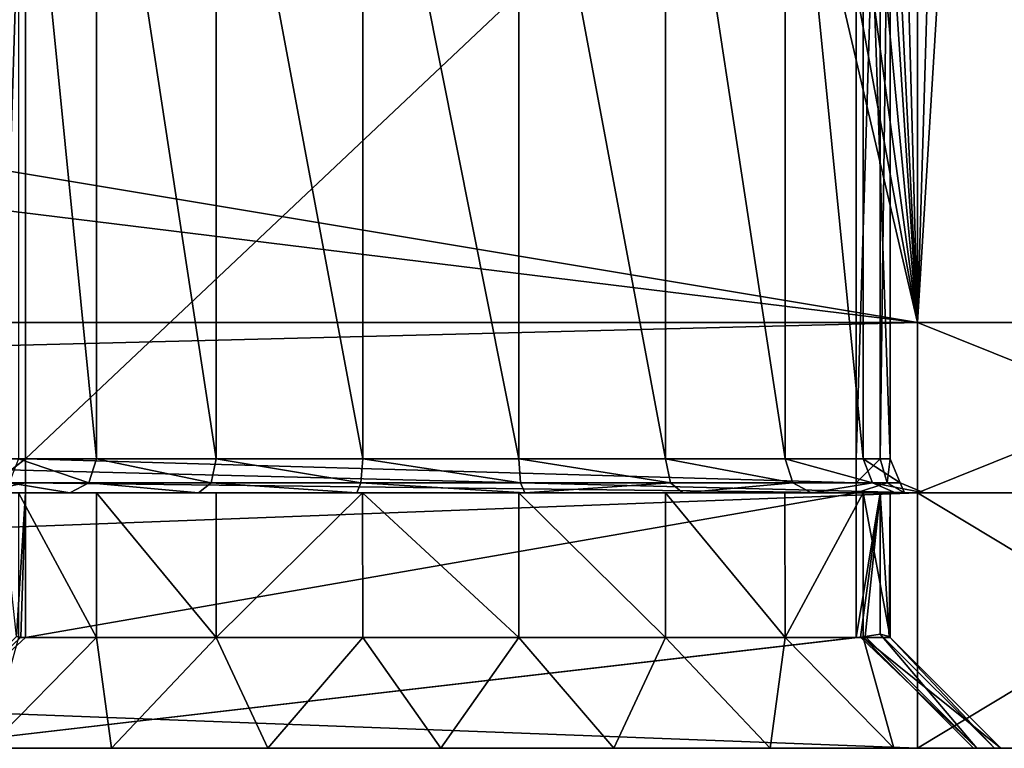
# Model space of a CAD drawing. Header units: millimetres. Extents: x -36.5 to 36.5, y -8.8 to 41.6.
# Tile 306 of 428: x 14.5 to 20.3, y -8.8 to -4.5. Entities that reach past the tile are written whole.
import ezdxf

# ---------------------------------------------------------------- set-up
doc = ezdxf.new("R2010")
doc.units = ezdxf.units.MM
doc.header["$LTSCALE"] = 65.185185
for name, color, linetype in [('2075', 7, 'CONTINUOUS'), ('2076', 7, 'CONTINUOUS'), ('2077', 7, 'CONTINUOUS'), ('2078', 7, 'CONTINUOUS'), ('2079', 7, 'CONTINUOUS'), ('2089', 7, 'CONTINUOUS'), ('2090', 7, 'CONTINUOUS'), ('2092', 7, 'CONTINUOUS'), ('2119', 7, 'CONTINUOUS'), ('2120', 7, 'CONTINUOUS'), ('2161', 7, 'CONTINUOUS'), ('2162', 7, 'CONTINUOUS'), ('2163', 7, 'CONTINUOUS'), ('2164', 7, 'CONTINUOUS'), ('2165', 7, 'CONTINUOUS'), ('2272', 7, 'CONTINUOUS'), ('2273', 7, 'CONTINUOUS'), ('2282', 7, 'CONTINUOUS'), ('2283', 7, 'CONTINUOUS'), ('2284', 7, 'CONTINUOUS'), ('2296', 7, 'CONTINUOUS'), ('2297', 7, 'CONTINUOUS'), ('2298', 7, 'CONTINUOUS'), ('2303', 7, 'CONTINUOUS'), ('2304', 7, 'CONTINUOUS'), ('2305', 7, 'CONTINUOUS'), ('2346', 7, 'CONTINUOUS'), ('2347', 7, 'CONTINUOUS'), ('2348', 7, 'CONTINUOUS'), ('546', 7, 'CONTINUOUS'), ('551', 7, 'CONTINUOUS'), ('555', 7, 'CONTINUOUS')]:
    doc.layers.add(name, color=color, linetype=linetype)

msp = doc.modelspace()

# ---------------------------------------------------------------- linework, layer by layer
at = {"layer": '2075', "color": 7, "linetype": 'Continuous'}
for points in [[(19.8, -6.3, 15.2), (-19.8, -6.3, 15.2), (19.8, -6.3, 16.7), (19.8, -6.3, 15.2)], [(19.8, -6.3, 16.7), (-19.8, -6.3, 15.2), (-19.8, -6.3, 16.7), (19.8, -6.3, 16.7)], [(-19.8, -6.3, -15.2), (19.8, -6.3, -15.2), (-19.8, -6.3, -16.7), (-19.8, -6.3, -15.2)], [(-19.8, -6.3, -16.7), (19.8, -6.3, -15.2), (19.8, -6.3, -16.7), (-19.8, -6.3, -16.7)], [(22.1778, -6.3, 15.0129), (19.8, -6.3, 15.2), (22.2902, -6.3, 16.5133), (22.1778, -6.3, 15.0129)], [(22.2902, -6.3, 16.5133), (19.8, -6.3, 15.2), (19.8, -6.3, 16.7), (22.2902, -6.3, 16.5133)], [(19.8, -6.3, -15.2), (22.1778, -6.3, -15.0129), (19.8, -6.3, -16.7), (19.8, -6.3, -15.2)], [(19.8, -6.3, -16.7), (22.1778, -6.3, -15.0129), (22.2902, -6.3, -16.5133), (19.8, -6.3, -16.7)]]:
    msp.add_3dface(points, dxfattribs=at)
at = {"layer": '2076', "color": 7, "linetype": 'Continuous'}
for points in [[(-19.8, -7.3, -16.7), (19.8, -7.3, -16.7), (0, -7.3, -14.1747), (-19.8, -7.3, -16.7)], [(19.8, -7.3, 16.7), (-19.8, -7.3, 16.7), (0, -7.3, 14.1747), (19.8, -7.3, 16.7)], [(19.8, -7.3, 16.7), (0, -7.3, 14.1747), (19.44, -7.3, 11.552), (19.8, -7.3, 16.7)], [(0, -7.3, -14.1747), (19.8, -7.3, -16.7), (0.9818, -7.3, -14.0193), (0, -7.3, -14.1747)], [(0, -7.3, 14.1747), (0.9818, -7.3, 14.0193), (19.44, -7.3, 11.552), (0, -7.3, 14.1747)], [(0.9818, -7.3, -14.0193), (19.8, -7.3, -16.7), (1.8658, -7.3, -13.5689), (0.9818, -7.3, -14.0193)], [(19.44, -7.3, 11.552), (0.9818, -7.3, 14.0193), (14.56, -7.3, 11.552), (19.44, -7.3, 11.552)], [(14.56, -7.3, 11.552), (0.9818, -7.3, 14.0193), (14.2772, -7.3, 11.4349), (14.56, -7.3, 11.552)], [(1.8658, -7.3, -13.5689), (19.8, -7.3, -16.7), (2.5682, -7.3, -12.8664), (1.8658, -7.3, -13.5689)], [(2.5682, -7.3, -12.8664), (19.8, -7.3, -16.7), (3.0196, -7.3, -11.9805), (2.5682, -7.3, -12.8664)], [(3.0196, -7.3, -11.9805), (19.8, -7.3, -16.7), (3.175, -7.3, -11), (3.0196, -7.3, -11.9805)], [(3.175, -7.3, -11), (19.8, -7.3, -16.7), (9.4171, -7.3, -6.8278), (3.175, -7.3, -11)], [(19.8, -7.3, -16.7), (9.7, -7.3, -6.945), (9.4171, -7.3, -6.8278), (19.8, -7.3, -16.7)], [(9.7, -7.3, -6.945), (19.8, -7.3, -16.7), (11.6, -7.3, -6.945), (9.7, -7.3, -6.945)], [(11.6, -7.3, -6.945), (19.8, -7.3, -16.7), (11.8828, -7.3, -6.8279), (11.6, -7.3, -6.945)], [(11.8828, -7.3, -6.8279), (19.8, -7.3, -16.7), (12, -7.3, -6.545), (11.8828, -7.3, -6.8279)], [(19.8, -7.3, -16.7), (14.3295, -7.3, 7.7469), (12, -7.3, 0.195), (19.8, -7.3, -16.7)], [(12, -7.3, -6.545), (19.8, -7.3, -16.7), (12, -7.3, 0.195), (12, -7.3, -6.545)], [(14.3295, -7.3, 7.7469), (19.8, -7.3, -16.7), (14.8221, -7.3, 6.8894), (14.3295, -7.3, 7.7469)], [(14.8221, -7.3, 6.8894), (19.8, -7.3, -16.7), (15.5775, -7.3, 6.2542), (14.8221, -7.3, 6.8894)], [(15.5775, -7.3, 6.2542), (19.8, -7.3, -16.7), (16.5066, -7.3, 5.9153), (15.5775, -7.3, 6.2542)], [(16.5066, -7.3, 5.9153), (19.8, -7.3, -16.7), (17.4933, -7.3, 5.9153), (16.5066, -7.3, 5.9153)], [(17.4933, -7.3, 5.9153), (19.8, -7.3, -16.7), (18.4224, -7.3, 6.2541), (17.4933, -7.3, 5.9153)], [(18.4224, -7.3, 6.2541), (19.8, -7.3, -16.7), (19.1779, -7.3, 6.8893), (18.4224, -7.3, 6.2541)], [(19.1779, -7.3, 6.8893), (19.8, -7.3, -16.7), (19.6705, -7.3, 7.7468), (19.1779, -7.3, 6.8893)], [(19.7229, -7.3, 11.4348), (19.8, -7.3, 16.7), (19.44, -7.3, 11.552), (19.7229, -7.3, 11.4348)], [(19.6705, -7.3, 7.7468), (19.8, -7.3, -16.7), (19.84, -7.3, 8.712), (19.6705, -7.3, 7.7468)], [(19.84, -7.3, 11.152), (19.8, -7.3, 16.7), (19.7229, -7.3, 11.4348), (19.84, -7.3, 11.152)], [(22.2902, -7.3, 16.5133), (19.8, -7.3, 16.7), (22.1172, -7.3, 1.3029), (22.2902, -7.3, 16.5133)], [(19.8, -7.3, 16.7), (19.84, -7.3, 11.152), (22, -7.3, -7.37), (19.8, -7.3, 16.7)], [(22.1172, -7.3, 1.3029), (19.8, -7.3, 16.7), (22, -7.3, 1.02), (22.1172, -7.3, 1.3029)], [(22, -7.3, 1.02), (19.8, -7.3, 16.7), (22, -7.3, -7.37), (22, -7.3, 1.02)], [(19.8, -7.3, -16.7), (22.2902, -7.3, -16.5133), (19.84, -7.3, 8.712), (19.8, -7.3, -16.7)], [(19.84, -7.3, 8.712), (22.2902, -7.3, -16.5133), (19.84, -7.3, 11.152), (19.84, -7.3, 8.712)], [(19.84, -7.3, 11.152), (22.2902, -7.3, -16.5133), (22, -7.3, -7.37), (19.84, -7.3, 11.152)]]:
    msp.add_3dface(points, dxfattribs=at)
at = {"layer": '2077', "color": 7, "linetype": 'Continuous'}
for points in [[(-19.8, -6.3, -16.7), (19.8, -6.3, -16.7), (-19.8, -7.3, -16.7), (-19.8, -6.3, -16.7)], [(-19.8, -7.3, -16.7), (19.8, -6.3, -16.7), (19.8, -7.3, -16.7), (-19.8, -7.3, -16.7)]]:
    msp.add_3dface(points, dxfattribs=at)
at = {"layer": '2078', "color": 7, "linetype": 'Continuous'}
for points in [[(19.8, -6.3, -16.7), (22.2902, -6.3, -16.5133), (19.8, -7.3, -16.7), (19.8, -6.3, -16.7)], [(22.2902, -6.3, -16.5133), (22.2902, -7.3, -16.5133), (19.8, -7.3, -16.7), (22.2902, -6.3, -16.5133)], [(22.2902, -6.3, 16.5133), (19.8, -6.3, 16.7), (22.2902, -7.3, 16.5133), (22.2902, -6.3, 16.5133)], [(19.8, -6.3, 16.7), (19.8, -7.3, 16.7), (22.2902, -7.3, 16.5133), (19.8, -6.3, 16.7)]]:
    msp.add_3dface(points, dxfattribs=at)
at = {"layer": '2079', "color": 7, "linetype": 'Continuous'}
for points in [[(19.8, -6.3, 16.7), (-19.8, -6.3, 16.7), (19.8, -7.3, 16.7), (19.8, -6.3, 16.7)], [(-19.8, -6.3, 16.7), (-19.8, -7.3, 16.7), (19.8, -7.3, 16.7), (-19.8, -6.3, 16.7)]]:
    msp.add_3dface(points, dxfattribs=at)
at = {"layer": '2089', "color": 7, "linetype": 'Continuous'}
for points in [[(19.64, -7.1, 8.712), (19.64, -7.1, 11.152), (19.64, -2.5, 11.152), (19.64, -7.1, 8.712)], [(19.64, -2.5, 8.712), (19.64, -7.1, 8.712), (19.64, -2.5, 11.152), (19.64, -2.5, 8.712)]]:
    msp.add_3dface(points, dxfattribs=at)
at = {"layer": '2090', "color": 7, "linetype": 'Continuous'}
for points in [[(19.44, -7.1, 11.352), (14.56, -7.1, 11.352), (19.44, -2.5, 11.352), (19.44, -7.1, 11.352)], [(19.44, -2.5, 11.352), (14.56, -7.1, 11.352), (14.56, -2.5, 11.352), (19.44, -2.5, 11.352)]]:
    msp.add_3dface(points, dxfattribs=at)
at = {"layer": '2092', "color": 7, "linetype": 'Continuous'}
for points in [[(14.5192, -7.1, 7.8091), (14.9776, -7.1, 7.015), (14.5192, -2.5, 7.8091), (14.5192, -7.1, 7.8091)], [(14.5192, -2.5, 7.8091), (14.9776, -7.1, 7.015), (14.9776, -2.5, 7.015), (14.5192, -2.5, 7.8091)], [(14.9776, -7.1, 7.015), (15.68, -7.1, 6.4257), (14.9776, -2.5, 7.015), (14.9776, -7.1, 7.015)], [(14.9776, -2.5, 7.015), (15.68, -7.1, 6.4257), (15.68, -2.5, 6.4257), (14.9776, -2.5, 7.015)], [(15.68, -7.1, 6.4257), (16.5416, -7.1, 6.1121), (15.68, -2.5, 6.4257), (15.68, -7.1, 6.4257)], [(15.68, -2.5, 6.4257), (16.5416, -7.1, 6.1121), (16.5416, -2.5, 6.1121), (15.68, -2.5, 6.4257)], [(16.5416, -7.1, 6.1121), (17.4584, -7.1, 6.1121), (16.5416, -2.5, 6.1121), (16.5416, -7.1, 6.1121)], [(16.5416, -2.5, 6.1121), (17.4584, -7.1, 6.1121), (17.4584, -2.5, 6.1121), (16.5416, -2.5, 6.1121)], [(17.4584, -7.1, 6.1121), (18.32, -7.1, 6.4257), (17.4584, -2.5, 6.1121), (17.4584, -7.1, 6.1121)], [(17.4584, -2.5, 6.1121), (18.32, -7.1, 6.4257), (18.32, -2.5, 6.4257), (17.4584, -2.5, 6.1121)], [(18.32, -7.1, 6.4257), (19.0224, -7.1, 7.015), (18.32, -2.5, 6.4257), (18.32, -7.1, 6.4257)], [(18.32, -2.5, 6.4257), (19.0224, -7.1, 7.015), (19.0224, -2.5, 7.015), (18.32, -2.5, 6.4257)], [(19.0224, -7.1, 7.015), (19.4808, -7.1, 7.8091), (19.0224, -2.5, 7.015), (19.0224, -7.1, 7.015)], [(19.0224, -2.5, 7.015), (19.4808, -7.1, 7.8091), (19.4808, -2.5, 7.8091), (19.0224, -2.5, 7.015)], [(19.64, -7.1, 8.712), (19.64, -2.5, 8.712), (19.4808, -2.5, 7.8091), (19.64, -7.1, 8.712)], [(19.4808, -7.1, 7.8091), (19.64, -7.1, 8.712), (19.4808, -2.5, 7.8091), (19.4808, -7.1, 7.8091)]]:
    msp.add_3dface(points, dxfattribs=at)
at = {"layer": '2119', "color": 7, "linetype": 'Continuous'}
for points in [[(14.56, -2.5, 11.352), (14.56, -7.1, 11.352), (14.4186, -7.1, 11.2934), (14.56, -2.5, 11.352)], [(14.56, -2.5, 11.352), (14.4186, -7.1, 11.2934), (14.4186, -2.5, 11.2934), (14.56, -2.5, 11.352)]]:
    msp.add_3dface(points, dxfattribs=at)
at = {"layer": '2120', "color": 7, "linetype": 'Continuous'}
for points in [[(19.44, -7.1, 11.352), (19.44, -2.5, 11.352), (19.5814, -2.5, 11.2934), (19.44, -7.1, 11.352)], [(19.5814, -7.1, 11.2934), (19.44, -7.1, 11.352), (19.5814, -2.5, 11.2934), (19.5814, -7.1, 11.2934)], [(19.64, -2.5, 11.152), (19.64, -7.1, 11.152), (19.5814, -7.1, 11.2934), (19.64, -2.5, 11.152)], [(19.64, -2.5, 11.152), (19.5814, -7.1, 11.2934), (19.5814, -2.5, 11.2934), (19.64, -2.5, 11.152)]]:
    msp.add_3dface(points, dxfattribs=at)
at = {"layer": '2161', "color": 7, "linetype": 'Continuous'}
for points in [[(14.5192, -7.1, 7.8091), (14.4642, -7.2414, 7.789), (14.9328, -7.2414, 6.9774), (14.5192, -7.1, 7.8091)], [(14.9776, -7.1, 7.015), (14.5192, -7.1, 7.8091), (14.9328, -7.2414, 6.9774), (14.9776, -7.1, 7.015)], [(14.9776, -7.1, 7.015), (14.9328, -7.2414, 6.9774), (15.6507, -7.2414, 6.375), (14.9776, -7.1, 7.015)], [(15.68, -7.1, 6.4257), (14.9776, -7.1, 7.015), (15.6507, -7.2414, 6.375), (15.68, -7.1, 6.4257)], [(15.68, -7.1, 6.4257), (15.6507, -7.2414, 6.375), (16.5314, -7.2414, 6.0544), (15.68, -7.1, 6.4257)], [(16.5416, -7.1, 6.1121), (15.68, -7.1, 6.4257), (16.5314, -7.2414, 6.0544), (16.5416, -7.1, 6.1121)], [(16.5416, -7.1, 6.1121), (16.5314, -7.2414, 6.0544), (17.4686, -7.2414, 6.0544), (16.5416, -7.1, 6.1121)], [(17.4584, -7.1, 6.1121), (16.5416, -7.1, 6.1121), (17.4686, -7.2414, 6.0544), (17.4584, -7.1, 6.1121)], [(18.32, -7.1, 6.4257), (17.4584, -7.1, 6.1121), (18.3493, -7.2414, 6.375), (18.32, -7.1, 6.4257)], [(17.4584, -7.1, 6.1121), (17.4686, -7.2414, 6.0544), (18.3493, -7.2414, 6.375), (17.4584, -7.1, 6.1121)], [(19.0224, -7.1, 7.015), (18.32, -7.1, 6.4257), (19.0672, -7.2414, 6.9774), (19.0224, -7.1, 7.015)], [(18.32, -7.1, 6.4257), (18.3493, -7.2414, 6.375), (19.0672, -7.2414, 6.9774), (18.32, -7.1, 6.4257)], [(19.4808, -7.1, 7.8091), (19.0224, -7.1, 7.015), (19.5358, -7.2414, 7.789), (19.4808, -7.1, 7.8091)], [(19.0224, -7.1, 7.015), (19.0672, -7.2414, 6.9774), (19.5358, -7.2414, 7.789), (19.0224, -7.1, 7.015)], [(19.64, -7.1, 8.712), (19.4808, -7.1, 7.8091), (19.6986, -7.2414, 8.712), (19.64, -7.1, 8.712)], [(19.6986, -7.2414, 8.712), (19.4808, -7.1, 7.8091), (19.5358, -7.2414, 7.789), (19.6986, -7.2414, 8.712)], [(14.3295, -7.3, 7.7469), (14.8221, -7.3, 6.8894), (14.4642, -7.2414, 7.789), (14.3295, -7.3, 7.7469)], [(14.4642, -7.2414, 7.789), (14.8221, -7.3, 6.8894), (14.9328, -7.2414, 6.9774), (14.4642, -7.2414, 7.789)], [(14.8221, -7.3, 6.8894), (15.5775, -7.3, 6.2542), (14.9328, -7.2414, 6.9774), (14.8221, -7.3, 6.8894)], [(14.9328, -7.2414, 6.9774), (15.5775, -7.3, 6.2542), (15.6507, -7.2414, 6.375), (14.9328, -7.2414, 6.9774)], [(15.5775, -7.3, 6.2542), (16.5066, -7.3, 5.9153), (15.6507, -7.2414, 6.375), (15.5775, -7.3, 6.2542)], [(15.6507, -7.2414, 6.375), (16.5066, -7.3, 5.9153), (16.5314, -7.2414, 6.0544), (15.6507, -7.2414, 6.375)], [(16.5066, -7.3, 5.9153), (17.4933, -7.3, 5.9153), (16.5314, -7.2414, 6.0544), (16.5066, -7.3, 5.9153)], [(16.5314, -7.2414, 6.0544), (17.4933, -7.3, 5.9153), (17.4686, -7.2414, 6.0544), (16.5314, -7.2414, 6.0544)], [(17.4686, -7.2414, 6.0544), (17.4933, -7.3, 5.9153), (18.3493, -7.2414, 6.375), (17.4686, -7.2414, 6.0544)], [(17.4933, -7.3, 5.9153), (18.4224, -7.3, 6.2541), (18.3493, -7.2414, 6.375), (17.4933, -7.3, 5.9153)], [(18.3493, -7.2414, 6.375), (18.4224, -7.3, 6.2541), (19.0672, -7.2414, 6.9774), (18.3493, -7.2414, 6.375)], [(18.4224, -7.3, 6.2541), (19.1779, -7.3, 6.8893), (19.0672, -7.2414, 6.9774), (18.4224, -7.3, 6.2541)], [(19.0672, -7.2414, 6.9774), (19.1779, -7.3, 6.8893), (19.5358, -7.2414, 7.789), (19.0672, -7.2414, 6.9774)], [(19.1779, -7.3, 6.8893), (19.6705, -7.3, 7.7468), (19.5358, -7.2414, 7.789), (19.1779, -7.3, 6.8893)], [(19.6705, -7.3, 7.7468), (19.84, -7.3, 8.712), (19.5358, -7.2414, 7.789), (19.6705, -7.3, 7.7468)], [(19.84, -7.3, 8.712), (19.6986, -7.2414, 8.712), (19.5358, -7.2414, 7.789), (19.84, -7.3, 8.712)]]:
    msp.add_3dface(points, dxfattribs=at)
at = {"layer": '2162', "color": 7, "linetype": 'Continuous'}
for points in [[(19.64, -7.1, 11.152), (19.64, -7.1, 8.712), (19.6986, -7.2414, 8.712), (19.64, -7.1, 11.152)], [(19.6986, -7.2414, 11.152), (19.64, -7.1, 11.152), (19.6986, -7.2414, 8.712), (19.6986, -7.2414, 11.152)], [(19.84, -7.3, 8.712), (19.84, -7.3, 11.152), (19.6986, -7.2414, 11.152), (19.84, -7.3, 8.712)], [(19.84, -7.3, 8.712), (19.6986, -7.2414, 11.152), (19.6986, -7.2414, 8.712), (19.84, -7.3, 8.712)]]:
    msp.add_3dface(points, dxfattribs=at)
at = {"layer": '2163', "color": 7, "linetype": 'Continuous'}
for points in [[(19.44, -7.1, 11.352), (19.5814, -7.1, 11.2934), (19.44, -7.2414, 11.4106), (19.44, -7.1, 11.352)], [(19.44, -7.2414, 11.4106), (19.5814, -7.1, 11.2934), (19.6228, -7.2414, 11.3348), (19.44, -7.2414, 11.4106)], [(19.5814, -7.1, 11.2934), (19.64, -7.1, 11.152), (19.6228, -7.2414, 11.3348), (19.5814, -7.1, 11.2934)], [(19.64, -7.1, 11.152), (19.6986, -7.2414, 11.152), (19.6228, -7.2414, 11.3348), (19.64, -7.1, 11.152)], [(19.7229, -7.3, 11.4348), (19.44, -7.3, 11.552), (19.6228, -7.2414, 11.3348), (19.7229, -7.3, 11.4348)], [(19.44, -7.3, 11.552), (19.44, -7.2414, 11.4106), (19.6228, -7.2414, 11.3348), (19.44, -7.3, 11.552)], [(19.6986, -7.2414, 11.152), (19.7229, -7.3, 11.4348), (19.6228, -7.2414, 11.3348), (19.6986, -7.2414, 11.152)], [(19.84, -7.3, 11.152), (19.7229, -7.3, 11.4348), (19.6986, -7.2414, 11.152), (19.84, -7.3, 11.152)]]:
    msp.add_3dface(points, dxfattribs=at)
at = {"layer": '2164', "color": 7, "linetype": 'Continuous'}
for points in [[(14.56, -7.1, 11.352), (19.44, -7.1, 11.352), (19.44, -7.2414, 11.4106), (14.56, -7.1, 11.352)], [(14.56, -7.2414, 11.4106), (14.56, -7.1, 11.352), (19.44, -7.2414, 11.4106), (14.56, -7.2414, 11.4106)], [(19.44, -7.3, 11.552), (14.56, -7.3, 11.552), (14.56, -7.2414, 11.4106), (19.44, -7.3, 11.552)], [(19.44, -7.3, 11.552), (14.56, -7.2414, 11.4106), (19.44, -7.2414, 11.4106), (19.44, -7.3, 11.552)]]:
    msp.add_3dface(points, dxfattribs=at)
at = {"layer": '2165', "color": 7, "linetype": 'Continuous'}
for points in [[(14.4186, -7.1, 11.2934), (14.56, -7.1, 11.352), (14.3772, -7.2414, 11.3348), (14.4186, -7.1, 11.2934)], [(14.56, -7.1, 11.352), (14.56, -7.2414, 11.4106), (14.3772, -7.2414, 11.3348), (14.56, -7.1, 11.352)], [(14.56, -7.3, 11.552), (14.2772, -7.3, 11.4349), (14.56, -7.2414, 11.4106), (14.56, -7.3, 11.552)], [(14.56, -7.2414, 11.4106), (14.2772, -7.3, 11.4349), (14.3772, -7.2414, 11.3348), (14.56, -7.2414, 11.4106)]]:
    msp.add_3dface(points, dxfattribs=at)
at = {"layer": '2272', "color": 7, "linetype": 'Continuous'}
for points in [[(19.8, -7.3, -16.7), (-19.8, -7.3, -16.7), (2.9507, -7.3, -10.8517), (19.8, -7.3, -16.7)], [(-19.8, -7.3, 16.7), (19.8, -7.3, 16.7), (-19.44, -7.3, 11.352), (-19.8, -7.3, 16.7)], [(-19.44, -7.3, 11.352), (19.8, -7.3, 16.7), (-14.56, -7.3, 11.352), (-19.44, -7.3, 11.352)], [(-14.56, -7.3, 11.352), (19.8, -7.3, 16.7), (-14.4186, -7.3, 11.2934), (-14.56, -7.3, 11.352)], [(-14.4186, -7.3, 11.2934), (19.8, -7.3, 16.7), (-14.36, -7.3, 11.152), (-14.4186, -7.3, 11.2934)], [(-14.36, -7.3, 11.152), (19.8, -7.3, 16.7), (-14.36, -7.3, 8.712), (-14.36, -7.3, 11.152)], [(-14.36, -7.3, 8.712), (19.8, -7.3, 16.7), (-11.7414, -7.3, 1.1614), (-14.36, -7.3, 8.712)], [(-11.7414, -7.3, 1.1614), (19.8, -7.3, 16.7), (-11.6, -7.3, 1.22), (-11.7414, -7.3, 1.1614)], [(-11.6, -7.3, 1.22), (19.8, -7.3, 16.7), (-9.7, -7.3, 1.22), (-11.6, -7.3, 1.22)], [(-9.7, -7.3, 1.22), (19.8, -7.3, 16.7), (-9.5586, -7.3, 1.1614), (-9.7, -7.3, 1.22)], [(-9.5586, -7.3, 1.1614), (19.8, -7.3, 16.7), (-9.5, -7.3, 1.02), (-9.5586, -7.3, 1.1614)], [(-9.5, -7.3, 1.02), (19.8, -7.3, 16.7), (-9.5, -7.3, -1.825), (-9.5, -7.3, 1.02)], [(-9.5, -7.3, -1.825), (19.8, -7.3, 16.7), (-9.4414, -7.3, -1.9664), (-9.5, -7.3, -1.825)], [(-9.4414, -7.3, -1.9664), (19.8, -7.3, 16.7), (-9.3, -7.3, -2.025), (-9.4414, -7.3, -1.9664)], [(-9.3, -7.3, -2.025), (19.8, -7.3, 16.7), (-4.45, -7.3, -2.025), (-9.3, -7.3, -2.025)], [(-4.45, -7.3, -2.025), (19.8, -7.3, 16.7), (-4.3086, -7.3, -2.0836), (-4.45, -7.3, -2.025)], [(-4.3086, -7.3, -2.0836), (19.8, -7.3, 16.7), (-4.25, -7.3, -2.225), (-4.3086, -7.3, -2.0836)], [(19.8, -7.3, 16.7), (14.4186, -7.3, 11.2934), (-4.25, -7.3, -4.125), (19.8, -7.3, 16.7)], [(-4.25, -7.3, -2.225), (19.8, -7.3, 16.7), (-4.25, -7.3, -4.125), (-4.25, -7.3, -2.225)], [(4.6628, -7.3, -10.1574), (19.8, -7.3, -16.7), (2.9507, -7.3, -10.8517), (4.6628, -7.3, -10.1574)], [(4.9408, -7.3, -10.0443), (19.8, -7.3, -16.7), (4.6628, -7.3, -10.1574), (4.9408, -7.3, -10.0443)], [(11.7414, -7.3, -6.6864), (19.8, -7.3, -16.7), (4.9408, -7.3, -10.0443), (11.7414, -7.3, -6.6864)], [(19.4808, -7.3, 7.8097), (19.8, -7.3, -16.7), (11.7414, -7.3, -6.6864), (19.4808, -7.3, 7.8097)], [(19.0218, -7.3, 7.0147), (19.4808, -7.3, 7.8097), (11.7414, -7.3, -6.6864), (19.0218, -7.3, 7.0147)], [(18.32, -7.3, 6.4257), (19.0218, -7.3, 7.0147), (11.7414, -7.3, -6.6864), (18.32, -7.3, 6.4257)], [(17.459, -7.3, 6.1124), (18.32, -7.3, 6.4257), (11.7414, -7.3, -6.6864), (17.459, -7.3, 6.1124)], [(11.8, -7.3, -6.545), (17.459, -7.3, 6.1124), (11.7414, -7.3, -6.6864), (11.8, -7.3, -6.545)], [(16.541, -7.3, 6.1124), (17.459, -7.3, 6.1124), (11.8, -7.3, -6.545), (16.541, -7.3, 6.1124)], [(15.68, -7.3, 6.4257), (16.541, -7.3, 6.1124), (11.8, -7.3, -6.545), (15.68, -7.3, 6.4257)], [(14.9782, -7.3, 7.0147), (15.68, -7.3, 6.4257), (11.8, -7.3, -6.545), (14.9782, -7.3, 7.0147)], [(14.5192, -7.3, 7.8097), (14.9782, -7.3, 7.0147), (11.8, -7.3, -6.545), (14.5192, -7.3, 7.8097)], [(19.8, -7.3, 16.7), (14.56, -7.3, 11.352), (14.4186, -7.3, 11.2934), (19.8, -7.3, 16.7)], [(14.56, -7.3, 11.352), (19.8, -7.3, 16.7), (19.44, -7.3, 11.352), (14.56, -7.3, 11.352)], [(19.44, -7.3, 11.352), (19.8, -7.3, 16.7), (19.5814, -7.3, 11.2934), (19.44, -7.3, 11.352)], [(19.64, -7.3, 8.712), (19.8, -7.3, -16.7), (19.4808, -7.3, 7.8097), (19.64, -7.3, 8.712)], [(19.5814, -7.3, 11.2934), (19.8, -7.3, 16.7), (19.64, -7.3, 11.152), (19.5814, -7.3, 11.2934)], [(19.8, -7.3, 16.7), (19.8, -7.3, -16.7), (19.64, -7.3, 8.712), (19.8, -7.3, 16.7)], [(19.64, -7.3, 11.152), (19.8, -7.3, 16.7), (19.64, -7.3, 8.712), (19.64, -7.3, 11.152)], [(22.2895, -7.3, -16.5134), (19.8, -7.3, -16.7), (22.2586, -7.3, -7.5114), (22.2895, -7.3, -16.5134)], [(22.2895, -7.3, 16.5134), (19.8, -7.3, -16.7), (19.8, -7.3, 16.7), (22.2895, -7.3, 16.5134)], [(19.8, -7.3, -16.7), (22.2895, -7.3, 16.5134), (22.2, -7.3, 1.02), (19.8, -7.3, -16.7)], [(22.2586, -7.3, -7.5114), (19.8, -7.3, -16.7), (22.2, -7.3, -7.37), (22.2586, -7.3, -7.5114)], [(22.2, -7.3, -7.37), (19.8, -7.3, -16.7), (22.2, -7.3, 1.02), (22.2, -7.3, -7.37)]]:
    msp.add_3dface(points, dxfattribs=at)
at = {"layer": '2273', "color": 7, "linetype": 'Continuous'}
for points in [[(19.8, -8.8, 16.7), (-19.8, -8.8, 16.7), (13.8514, -8.8, 12.002), (19.8, -8.8, 16.7)], [(-19.8, -8.8, -16.7), (19.8, -8.8, -16.7), (-12.3086, -8.8, -8.22), (-19.8, -8.8, -16.7)], [(-12.3086, -8.8, -8.22), (19.8, -8.8, -16.7), (-8.9914, -8.8, -8.22), (-12.3086, -8.8, -8.22)], [(-8.9914, -8.8, -8.22), (19.8, -8.8, -16.7), (-8.8881, -8.8, -8.1823), (-8.9914, -8.8, -8.22)], [(-8.8881, -8.8, -8.1823), (19.8, -8.8, -16.7), (-8.85, -8.8, -8.0786), (-8.8881, -8.8, -8.1823)], [(-8.85, -8.8, -8.0786), (19.8, -8.8, -16.7), (-8.85, -8.8, -5.1164), (-8.85, -8.8, -8.0786)], [(-8.85, -8.8, -5.1164), (19.8, -8.8, -16.7), (-8.8123, -8.8, -5.0131), (-8.85, -8.8, -5.1164)], [(19.8, -8.8, -16.7), (-8.7086, -8.8, -4.975), (-8.8123, -8.8, -5.0131), (19.8, -8.8, -16.7)], [(-8.7086, -8.8, -4.975), (19.8, -8.8, -16.7), (-3.7414, -8.8, -4.975), (-8.7086, -8.8, -4.975)], [(-3.7414, -8.8, -4.975), (19.8, -8.8, -16.7), (-3.6381, -8.8, -4.9373), (-3.7414, -8.8, -4.975)], [(-3.6381, -8.8, -4.9373), (19.8, -8.8, -16.7), (-3.6, -8.8, -4.8336), (-3.6381, -8.8, -4.9373)], [(19.8, -8.8, -16.7), (8.8877, -8.8, -7.3569), (-3.6, -8.8, -1.5164), (19.8, -8.8, -16.7)], [(-3.6, -8.8, -4.8336), (19.8, -8.8, -16.7), (-3.6, -8.8, -1.5164), (-3.6, -8.8, -4.8336)], [(8.8877, -8.8, -7.3569), (19.8, -8.8, -16.7), (8.9914, -8.8, -7.395), (8.8877, -8.8, -7.3569)], [(8.9914, -8.8, -7.395), (19.8, -8.8, -16.7), (12.3086, -8.8, -7.395), (8.9914, -8.8, -7.395)], [(12.3086, -8.8, -7.395), (19.8, -8.8, -16.7), (12.4119, -8.8, -7.3573), (12.3086, -8.8, -7.395)], [(12.4119, -8.8, -7.3573), (19.8, -8.8, -16.7), (12.45, -8.8, -7.2536), (12.4119, -8.8, -7.3573)], [(19.8, -8.8, -16.7), (13.871, -8.8, 7.6959), (12.45, -8.8, 0.9036), (19.8, -8.8, -16.7)], [(19.8, -8.8, -16.7), (12.45, -8.8, 0.9036), (12.45, -8.8, -7.2536), (19.8, -8.8, -16.7)], [(20.1486, -8.8, 12.002), (19.8, -8.8, 16.7), (13.8514, -8.8, 12.002), (20.1486, -8.8, 12.002)], [(13.871, -8.8, 7.6959), (19.8, -8.8, -16.7), (14.3386, -8.8, 6.7779), (13.871, -8.8, 7.6959)], [(14.3386, -8.8, 6.7779), (19.8, -8.8, -16.7), (15.0657, -8.8, 6.0508), (14.3386, -8.8, 6.7779)], [(15.0657, -8.8, 6.0508), (19.8, -8.8, -16.7), (15.9836, -8.8, 5.5831), (15.0657, -8.8, 6.0508)], [(15.9836, -8.8, 5.5831), (19.8, -8.8, -16.7), (17, -8.8, 5.422), (15.9836, -8.8, 5.5831)], [(17, -8.8, 5.422), (19.8, -8.8, -16.7), (18.0164, -8.8, 5.5831), (17, -8.8, 5.422)], [(18.0164, -8.8, 5.5831), (19.8, -8.8, -16.7), (18.9343, -8.8, 6.0508), (18.0164, -8.8, 5.5831)], [(18.9343, -8.8, 6.0508), (19.8, -8.8, -16.7), (19.6614, -8.8, 6.7779), (18.9343, -8.8, 6.0508)], [(19.6614, -8.8, 6.7779), (19.8, -8.8, -16.7), (20.129, -8.8, 7.6959), (19.6614, -8.8, 6.7779)], [(22.2895, -8.8, 16.5134), (19.8, -8.8, 16.7), (21.6914, -8.8, 1.87), (22.2895, -8.8, 16.5134)], [(20.29, -8.8, 11.8606), (19.8, -8.8, 16.7), (20.2523, -8.8, 11.9639), (20.29, -8.8, 11.8606)], [(19.8, -8.8, 16.7), (20.29, -8.8, 11.8606), (21.55, -8.8, 1.7286), (19.8, -8.8, 16.7)], [(20.2523, -8.8, 11.9639), (19.8, -8.8, 16.7), (20.1486, -8.8, 12.002), (20.2523, -8.8, 11.9639)], [(21.6914, -8.8, 1.87), (19.8, -8.8, 16.7), (21.5881, -8.8, 1.8323), (21.6914, -8.8, 1.87)], [(21.5881, -8.8, 1.8323), (19.8, -8.8, 16.7), (21.55, -8.8, 1.7286), (21.5881, -8.8, 1.8323)], [(19.8, -8.8, -16.7), (22.2895, -8.8, -16.5134), (20.129, -8.8, 7.6959), (19.8, -8.8, -16.7)], [(20.129, -8.8, 7.6959), (22.2895, -8.8, -16.5134), (21.55, -8.8, -8.0786), (20.129, -8.8, 7.6959)], [(20.29, -8.8, 8.712), (20.129, -8.8, 7.6959), (21.55, -8.8, -8.0786), (20.29, -8.8, 8.712)], [(20.29, -8.8, 11.8606), (20.29, -8.8, 8.712), (21.55, -8.8, -8.0786), (20.29, -8.8, 11.8606)], [(21.55, -8.8, 1.7286), (20.29, -8.8, 11.8606), (21.55, -8.8, -8.0786), (21.55, -8.8, 1.7286)]]:
    msp.add_3dface(points, dxfattribs=at)
at = {"layer": '2282', "color": 7, "linetype": 'Continuous'}
for points in [[(14.56, -7.3, 11.352), (19.44, -7.3, 11.352), (14.56, -8.15, 11.352), (14.56, -7.3, 11.352)], [(14.56, -8.15, 11.352), (19.44, -7.3, 11.352), (19.44, -8.15, 11.352), (14.56, -8.15, 11.352)]]:
    msp.add_3dface(points, dxfattribs=at)
at = {"layer": '2283', "color": 7, "linetype": 'Continuous'}
for points in [[(19.64, -7.3, 11.152), (19.64, -7.3, 8.712), (19.64, -8.15, 11.152), (19.64, -7.3, 11.152)], [(19.64, -8.15, 11.152), (19.64, -7.3, 8.712), (19.64, -8.15, 8.712), (19.64, -8.15, 11.152)]]:
    msp.add_3dface(points, dxfattribs=at)
at = {"layer": '2284', "color": 7, "linetype": 'Continuous'}
for points in [[(14.9782, -7.3, 7.0147), (14.5192, -7.3, 7.8097), (14.9776, -8.15, 7.0151), (14.9782, -7.3, 7.0147)], [(14.9776, -8.15, 7.0151), (14.5192, -7.3, 7.8097), (14.5192, -8.15, 7.8092), (14.9776, -8.15, 7.0151)], [(15.6801, -8.15, 6.4257), (14.9782, -7.3, 7.0147), (14.9776, -8.15, 7.0151), (15.6801, -8.15, 6.4257)], [(15.68, -7.3, 6.4257), (14.9782, -7.3, 7.0147), (15.6801, -8.15, 6.4257), (15.68, -7.3, 6.4257)], [(16.541, -7.3, 6.1124), (15.68, -7.3, 6.4257), (15.6801, -8.15, 6.4257), (16.541, -7.3, 6.1124)], [(16.5416, -8.15, 6.1121), (16.541, -7.3, 6.1124), (15.6801, -8.15, 6.4257), (16.5416, -8.15, 6.1121)], [(17.459, -7.3, 6.1124), (16.541, -7.3, 6.1124), (17.4584, -8.15, 6.1121), (17.459, -7.3, 6.1124)], [(17.4584, -8.15, 6.1121), (16.541, -7.3, 6.1124), (16.5416, -8.15, 6.1121), (17.4584, -8.15, 6.1121)], [(18.3199, -8.15, 6.4257), (17.459, -7.3, 6.1124), (17.4584, -8.15, 6.1121), (18.3199, -8.15, 6.4257)], [(18.32, -7.3, 6.4257), (17.459, -7.3, 6.1124), (18.3199, -8.15, 6.4257), (18.32, -7.3, 6.4257)], [(19.0224, -8.15, 7.0151), (18.32, -7.3, 6.4257), (18.3199, -8.15, 6.4257), (19.0224, -8.15, 7.0151)], [(19.0218, -7.3, 7.0147), (18.32, -7.3, 6.4257), (19.0224, -8.15, 7.0151), (19.0218, -7.3, 7.0147)], [(19.4808, -7.3, 7.8097), (19.0218, -7.3, 7.0147), (19.0224, -8.15, 7.0151), (19.4808, -7.3, 7.8097)], [(19.4808, -8.15, 7.8092), (19.4808, -7.3, 7.8097), (19.0224, -8.15, 7.0151), (19.4808, -8.15, 7.8092)], [(19.64, -7.3, 8.712), (19.4808, -7.3, 7.8097), (19.64, -8.15, 8.712), (19.64, -7.3, 8.712)], [(19.64, -8.15, 8.712), (19.4808, -7.3, 7.8097), (19.4808, -8.15, 7.8092), (19.64, -8.15, 8.712)]]:
    msp.add_3dface(points, dxfattribs=at)
at = {"layer": '2296', "color": 7, "linetype": 'Continuous'}
for points in [[(19.8, -7.3, 16.7), (-19.8, -7.3, 16.7), (19.8, -8.8, 16.7), (19.8, -7.3, 16.7)], [(19.8, -8.8, 16.7), (-19.8, -7.3, 16.7), (-19.8, -8.8, 16.7), (19.8, -8.8, 16.7)]]:
    msp.add_3dface(points, dxfattribs=at)
at = {"layer": '2297', "color": 7, "linetype": 'Continuous'}
for points in [[(-19.8, -7.3, -16.7), (19.8, -7.3, -16.7), (-19.8, -8.8, -16.7), (-19.8, -7.3, -16.7)], [(19.8, -7.3, -16.7), (19.8, -8.8, -16.7), (-19.8, -8.8, -16.7), (19.8, -7.3, -16.7)]]:
    msp.add_3dface(points, dxfattribs=at)
at = {"layer": '2298', "color": 7, "linetype": 'Continuous'}
for points in [[(19.8, -7.3, -16.7), (22.2895, -7.3, -16.5134), (19.8, -8.8, -16.7), (19.8, -7.3, -16.7)], [(22.2895, -7.3, -16.5134), (22.2895, -8.8, -16.5134), (19.8, -8.8, -16.7), (22.2895, -7.3, -16.5134)], [(22.2895, -7.3, 16.5134), (19.8, -7.3, 16.7), (22.2895, -8.8, 16.5134), (22.2895, -7.3, 16.5134)], [(19.8, -7.3, 16.7), (19.8, -8.8, 16.7), (22.2895, -8.8, 16.5134), (19.8, -7.3, 16.7)]]:
    msp.add_3dface(points, dxfattribs=at)
at = {"layer": '2303', "color": 7, "linetype": 'Continuous'}
for points in [[(14.5341, -8.1483, 11.3503), (13.8514, -8.8, 12.002), (14.5082, -8.1432, 11.3452), (14.5341, -8.1483, 11.3503)], [(20.1486, -8.8, 12.002), (13.8514, -8.8, 12.002), (19.4659, -8.1483, 11.3503), (20.1486, -8.8, 12.002)], [(14.56, -8.15, 11.352), (13.8514, -8.8, 12.002), (14.5341, -8.1483, 11.3503), (14.56, -8.15, 11.352)], [(13.8514, -8.8, 12.002), (19.44, -8.15, 11.352), (19.4659, -8.1483, 11.3503), (13.8514, -8.8, 12.002)], [(13.8514, -8.8, 12.002), (14.56, -8.15, 11.352), (19.44, -8.15, 11.352), (13.8514, -8.8, 12.002)], [(19.4918, -8.1432, 11.3452), (20.1486, -8.8, 12.002), (19.4659, -8.1483, 11.3503), (19.4918, -8.1432, 11.3452)]]:
    msp.add_3dface(points, dxfattribs=at)
at = {"layer": '2304', "color": 7, "linetype": 'Continuous'}
for points in [[(19.6383, -8.1483, 11.1779), (20.29, -8.8, 11.8606), (19.6332, -8.1432, 11.2038), (19.6383, -8.1483, 11.1779)], [(19.64, -8.15, 11.152), (20.29, -8.8, 11.8606), (19.6383, -8.1483, 11.1779), (19.64, -8.15, 11.152)], [(20.29, -8.8, 8.712), (20.29, -8.8, 11.8606), (19.64, -8.15, 8.712), (20.29, -8.8, 8.712)], [(20.29, -8.8, 11.8606), (19.64, -8.15, 11.152), (19.64, -8.15, 8.712), (20.29, -8.8, 11.8606)]]:
    msp.add_3dface(points, dxfattribs=at)
at = {"layer": '2305', "color": 7, "linetype": 'Continuous'}
for points in [[(14.3386, -8.8, 6.7779), (15.0657, -8.8, 6.0508), (14.9776, -8.15, 7.0151), (14.3386, -8.8, 6.7779)], [(14.3386, -8.8, 6.7779), (14.9776, -8.15, 7.0151), (14.5192, -8.15, 7.8092), (14.3386, -8.8, 6.7779)], [(15.0657, -8.8, 6.0508), (15.6801, -8.15, 6.4257), (14.9776, -8.15, 7.0151), (15.0657, -8.8, 6.0508)], [(15.0657, -8.8, 6.0508), (15.9836, -8.8, 5.5831), (15.6801, -8.15, 6.4257), (15.0657, -8.8, 6.0508)], [(15.9836, -8.8, 5.5831), (16.5416, -8.15, 6.1121), (15.6801, -8.15, 6.4257), (15.9836, -8.8, 5.5831)], [(15.9836, -8.8, 5.5831), (17, -8.8, 5.422), (16.5416, -8.15, 6.1121), (15.9836, -8.8, 5.5831)], [(17, -8.8, 5.422), (17.4584, -8.15, 6.1121), (16.5416, -8.15, 6.1121), (17, -8.8, 5.422)], [(17, -8.8, 5.422), (18.0164, -8.8, 5.5831), (17.4584, -8.15, 6.1121), (17, -8.8, 5.422)], [(18.0164, -8.8, 5.5831), (18.3199, -8.15, 6.4257), (17.4584, -8.15, 6.1121), (18.0164, -8.8, 5.5831)], [(18.0164, -8.8, 5.5831), (18.9343, -8.8, 6.0508), (18.3199, -8.15, 6.4257), (18.0164, -8.8, 5.5831)], [(18.9343, -8.8, 6.0508), (19.0224, -8.15, 7.0151), (18.3199, -8.15, 6.4257), (18.9343, -8.8, 6.0508)], [(18.9343, -8.8, 6.0508), (19.6614, -8.8, 6.7779), (19.0224, -8.15, 7.0151), (18.9343, -8.8, 6.0508)], [(19.6614, -8.8, 6.7779), (19.4808, -8.15, 7.8092), (19.0224, -8.15, 7.0151), (19.6614, -8.8, 6.7779)], [(19.6614, -8.8, 6.7779), (20.129, -8.8, 7.6959), (19.4808, -8.15, 7.8092), (19.6614, -8.8, 6.7779)], [(20.129, -8.8, 7.6959), (20.29, -8.8, 8.712), (19.4808, -8.15, 7.8092), (20.129, -8.8, 7.6959)], [(20.29, -8.8, 8.712), (19.64, -8.15, 8.712), (19.4808, -8.15, 7.8092), (20.29, -8.8, 8.712)]]:
    msp.add_3dface(points, dxfattribs=at)
at = {"layer": '2346', "color": 7, "linetype": 'Continuous'}
for points in [[(19.44, -7.3, 11.352), (19.5814, -7.3, 11.2934), (19.44, -8.15, 11.352), (19.44, -7.3, 11.352)], [(19.44, -8.15, 11.352), (19.5814, -7.3, 11.2934), (19.4659, -8.1483, 11.3503), (19.44, -8.15, 11.352)], [(19.5814, -7.3, 11.2934), (19.4918, -8.1432, 11.3452), (19.4659, -8.1483, 11.3503), (19.5814, -7.3, 11.2934)], [(19.4918, -8.1432, 11.3452), (19.5814, -7.3, 11.2934), (19.581, -8.1293, 11.2938), (19.4918, -8.1432, 11.3452)], [(19.5814, -7.3, 11.2934), (19.6332, -8.1432, 11.2038), (19.581, -8.1293, 11.2938), (19.5814, -7.3, 11.2934)], [(19.5814, -7.3, 11.2934), (19.64, -7.3, 11.152), (19.6332, -8.1432, 11.2038), (19.5814, -7.3, 11.2934)], [(19.64, -7.3, 11.152), (19.6383, -8.1483, 11.1779), (19.6332, -8.1432, 11.2038), (19.64, -7.3, 11.152)], [(19.64, -7.3, 11.152), (19.64, -8.15, 11.152), (19.6383, -8.1483, 11.1779), (19.64, -7.3, 11.152)]]:
    msp.add_3dface(points, dxfattribs=at)
at = {"layer": '2347', "color": 7, "linetype": 'Continuous'}
for points in [[(20.1486, -8.8, 12.002), (19.4918, -8.1432, 11.3452), (19.581, -8.1293, 11.2938), (20.1486, -8.8, 12.002)], [(20.2523, -8.8, 11.9639), (20.1486, -8.8, 12.002), (19.581, -8.1293, 11.2938), (20.2523, -8.8, 11.9639)], [(19.6332, -8.1432, 11.2038), (20.2523, -8.8, 11.9639), (19.581, -8.1293, 11.2938), (19.6332, -8.1432, 11.2038)], [(20.29, -8.8, 11.8606), (20.2523, -8.8, 11.9639), (19.6332, -8.1432, 11.2038), (20.29, -8.8, 11.8606)]]:
    msp.add_3dface(points, dxfattribs=at)
at = {"layer": '2348', "color": 7, "linetype": 'Continuous'}
for points in [[(14.4186, -7.3, 11.2934), (14.56, -7.3, 11.352), (14.5082, -8.1432, 11.3452), (14.4186, -7.3, 11.2934)], [(14.56, -7.3, 11.352), (14.5341, -8.1483, 11.3503), (14.5082, -8.1432, 11.3452), (14.56, -7.3, 11.352)], [(14.56, -7.3, 11.352), (14.56, -8.15, 11.352), (14.5341, -8.1483, 11.3503), (14.56, -7.3, 11.352)]]:
    msp.add_3dface(points, dxfattribs=at)
at = {"layer": '546', "color": 7, "linetype": 'Continuous'}
for points in [[(19.8, 18.1292, 15.2), (2.9984, -3.5, 15.2), (19.8, -6.3, 15.2), (19.8, 18.1292, 15.2)], [(19.8, -6.3, 15.2), (2.9984, -3.5, 15.2), (-19.8, -6.3, 15.2), (19.8, -6.3, 15.2)]]:
    msp.add_3dface(points, dxfattribs=at)
at = {"layer": '551', "color": 7, "linetype": 'Continuous'}
for points in [[(19.8, 23.345, -15.2), (19.8, -6.3, -15.2), (19.0451, 21.4103, -15.2), (19.8, 23.345, -15.2)], [(19.0451, 21.4103, -15.2), (19.8, -6.3, -15.2), (18.5353, 19.3972, -15.2), (19.0451, 21.4103, -15.2)], [(18.5353, 19.3972, -15.2), (19.8, -6.3, -15.2), (18.1749, 18.352, -15.2), (18.5353, 19.3972, -15.2)], [(18.1749, 18.352, -15.2), (19.8, -6.3, -15.2), (17.528, 17.4536, -15.2), (18.1749, 18.352, -15.2)], [(17.528, 17.4536, -15.2), (19.8, -6.3, -15.2), (16.6504, 16.78, -15.2), (17.528, 17.4536, -15.2)], [(16.6504, 16.78, -15.2), (19.8, -6.3, -15.2), (15.6172, 16.3881, -15.2), (16.6504, 16.78, -15.2)], [(15.6172, 16.3881, -15.2), (19.8, -6.3, -15.2), (14.5132, 16.3102, -15.2), (15.6172, 16.3881, -15.2)], [(14.5132, 16.3102, -15.2), (19.8, -6.3, -15.2), (2.9984, -3.5, -15.2), (14.5132, 16.3102, -15.2)], [(-2.9984, -3.5, -15.2), (19.8, -6.3, -15.2), (-19.8, -6.3, -15.2), (-2.9984, -3.5, -15.2)], [(2.9984, -3.5, -15.2), (19.8, -6.3, -15.2), (-2.9984, -3.5, -15.2), (2.9984, -3.5, -15.2)]]:
    msp.add_3dface(points, dxfattribs=at)
at = {"layer": '555', "color": 7, "linetype": 'Continuous'}
for points in [[(21.826, 26.6495, -15.0644), (19.8, -6.3, -15.2), (20.7336, 25.0829, -15.1713), (21.826, 26.6495, -15.0644)], [(19.8, -6.3, -15.2), (21.826, 26.6495, -15.0644), (22.1778, -6.3, -15.0129), (19.8, -6.3, -15.2)], [(19.8, -6.3, -15.2), (19.8, 23.345, -15.2), (20.7336, 25.0829, -15.1713), (19.8, -6.3, -15.2)], [(20.5487, 20.4535, 15.183), (20.2727, 19.3332, 15.1926), (22.1778, -6.3, 15.0129), (20.5487, 20.4535, 15.183)], [(20.2727, 19.3332, 15.1926), (20.0875, 18.7101, 15.1973), (22.1778, -6.3, 15.0129), (20.2727, 19.3332, 15.1926)], [(20.0875, 18.7101, 15.1973), (19.8, 18.1292, 15.2), (22.1778, -6.3, 15.0129), (20.0875, 18.7101, 15.1973)], [(19.8, 18.1292, 15.2), (19.8, -6.3, 15.2), (22.1778, -6.3, 15.0129), (19.8, 18.1292, 15.2)]]:
    msp.add_3dface(points, dxfattribs=at)

doc.saveas('drawing.dxf')
